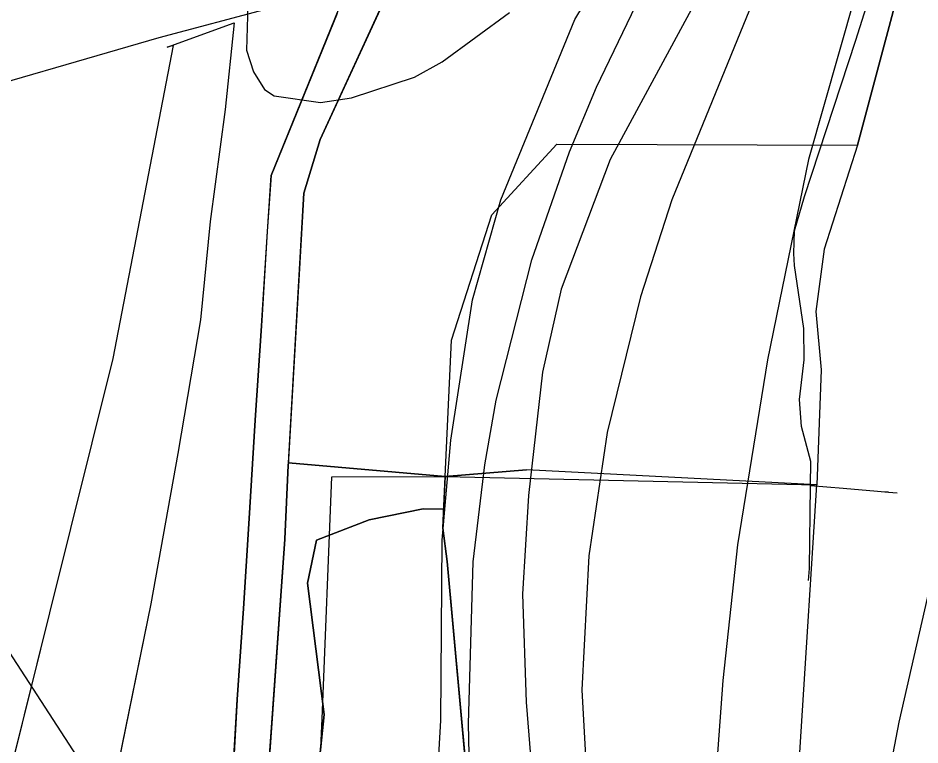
# Model space of a CAD drawing. Extents: x -662620 to -656370, y -1067090 to -1062990.
# Drawn here: x -658005.3 to -657838, y -1065525.1 to -1065390.2 of the extents above; entities that cross this region are included whole.
import ezdxf

# ---------------------------------------------------------------- set-up
doc = ezdxf.new("R2010")
doc.units = 0
for name, color, linetype in [('Agrotechnicka_opatreni_hrazkovani_a_dulkovani__mulcovani', 7, 'Continuous'), ('HRANICE_KATASTRÁLNÍHO_ÚZEMÍ', 7, 'Continuous'), ('OBVOD_PÚ', 7, 'Continuous'), ('ORNÁ_PŮDA_-_STÁVAJÍCÍ', 7, 'Continuous'), ('OSTATNÍ_PLOCHA_-_STÁVAJÍCÍ', 7, 'Continuous'), ('OVOCNÝ_SAD_-_NAVRŽENÝ', 7, 'Continuous'), ('OVOCNÝ_SAD_-_STÁVAJÍCÍ', 7, 'Continuous'), ('PLYNOVOD_-_STL', 7, 'Continuous'), ('VODNÍ_PLOCHA_-_STÁVAJÍCÍ', 7, 'Continuous'), ('VRSTEVNICE_ZDŮRAZNĚNÁ', 7, 'Continuous'), ('VRSTEVNICE_ZÁKLADNÍ', 7, 'Continuous')]:
    doc.layers.add(name, color=color, linetype=linetype)

msp = doc.modelspace()

# ---------------------------------------------------------------- linework, layer by layer
at = {"layer": 'Agrotechnicka_opatreni_hrazkovani_a_dulkovani__mulcovani'}
for points in [[(-658442.44, -1065523.3), (-658443.3, -1065431.9), (-658351.8, -1065406.5), (-658174.8, -1065352.7), (-658175.8, -1065348.4), (-658137.9, -1065336.7), (-658101.39, -1065325.05), (-657977.61, -1065291.39), (-657955.7, -1065285), (-657886.54, -1065253.17), (-657902.2, -1065289.3), (-657944.34, -1065374.26), (-657952.2, -1065387.5), (-657958.74, -1065388.45), (-657979.2, -1065393.9), (-658107.1, -1065431), (-658344.5, -1065496.2)], [(-657947.14, -1065475.33), (-657926.1, -1065475.3), (-657857.2, -1065476.8), (-657874.4, -1065747.42), (-657896.85, -1065987.18), (-657891.46, -1066029.38), (-657853.75, -1066076.08), (-657763.05, -1066172.16), (-657851.95, -1066306.85), (-657923.42, -1066262.26), (-657921.99, -1066222.44), (-657979.46, -1066133.55), (-658044.12, -1066006.03), (-658063.87, -1065974.6), (-658066.57, -1065958.44), (-658054.89, -1065918.93), (-657975.87, -1065742.03), (-657956.12, -1065677.38), (-657948.93, -1065520.23)]]:
    msp.add_lwpolyline(points, close=True, dxfattribs=at)
at = {"layer": 'HRANICE_KATASTRÁLNÍHO_ÚZEMÍ'}
msp.add_lwpolyline([(-657934.91, -1065687.55), (-657929.88, -1065668.28), (-657923.34, -1065642.38), (-657917.64, -1065617.66), (-657917.08, -1065593.25), (-657917.06, -1065590.81), (-657919.38, -1065562.01), (-657921.9, -1065533.17), (-657925.72, -1065491.06), (-657926.52, -1065484.84), (-657926.11, -1065475.27), (-657924.91, -1065449.99), (-657917.42, -1065426.76), (-657905.35, -1065413.65), (-657849.6, -1065413.8), (-657839.01, -1065374.12), (-657825.62, -1065327.93), (-657819.41, -1065305.19), (-657811.85, -1065277.1), (-657801.1, -1065242), (-657784.77, -1065185.32)], dxfattribs=at)
at = {"layer": 'OBVOD_PÚ'}
for points in [[(-657849.6, -1065413.8), (-657839.01, -1065374.12)], [(-657849.6, -1065413.8), (-657855.77, -1065433.08)], [(-657855.77, -1065433.08), (-657857.32, -1065444.65)], [(-657857.32, -1065444.65), (-657856.37, -1065455.5)], [(-657856.37, -1065455.5), (-657857.15, -1065476.8)], [(-657926.11, -1065475.27), (-657911.02, -1065474.03)], [(-657857.15, -1065476.8), (-657911.02, -1065474.03)], [(-657926.52, -1065484.84), (-657926.11, -1065475.27)], [(-657926.52, -1065484.84), (-657925.72, -1065491.06)], [(-657921.9, -1065533.17), (-657925.72, -1065491.06)]]:
    msp.add_lwpolyline(points, dxfattribs=at)
at = {"layer": 'ORNÁ_PŮDA_-_STÁVAJÍCÍ'}
for p, q in [((-657946.15, -1065389.36), (-657958.38, -1065419.45)), ((-657958.38, -1065419.45), (-657959.08, -1065429.81)), ((-657959.08, -1065429.81), (-657960.19, -1065447.34)), ((-657960.19, -1065447.34), (-657961.33, -1065464.8)), ((-657961.33, -1065464.8), (-657962.5, -1065484.03)), ((-657940.21, -1065483.31), (-657930.19, -1065481.27)), ((-657940.21, -1065483.31), (-657930.19, -1065481.27)), ((-657930.19, -1065481.27), (-657926.37, -1065481.32)), ((-657930.19, -1065481.27), (-657926.37, -1065481.32)), ((-657926.37, -1065481.32), (-657926.52, -1065484.84)), ((-657926.37, -1065481.32), (-657926.52, -1065484.84)), ((-657949.98, -1065487.1), (-657940.21, -1065483.31)), ((-657949.98, -1065487.1), (-657940.21, -1065483.31)), ((-657962.5, -1065484.03), (-657963.47, -1065499.77)), ((-657926.52, -1065484.84), (-657925.72, -1065491.06)), ((-657926.52, -1065484.84), (-657925.72, -1065491.06)), ((-657951.63, -1065495.03), (-657949.98, -1065487.1)), ((-657951.63, -1065495.03), (-657949.98, -1065487.1)), ((-657925.72, -1065491.06), (-657921.9, -1065533.17)), ((-657925.72, -1065491.06), (-657921.9, -1065533.17)), ((-657948.51, -1065519.42), (-657951.63, -1065495.03)), ((-657948.51, -1065519.42), (-657951.63, -1065495.03)), ((-657963.47, -1065499.77), (-657964.67, -1065516.62)), ((-657964.67, -1065516.63), (-657965.77, -1065535.75)), ((-657964.67, -1065516.62), (-657964.67, -1065516.63)), ((-657949.76, -1065531.19), (-657948.51, -1065519.42)), ((-657949.76, -1065531.19), (-657948.51, -1065519.42))]:
    msp.add_line(p, q, dxfattribs=at)
for points in [[(-657946.15, -1065389.36), (-657958.38, -1065419.45), (-657959.08, -1065429.81), (-657960.19, -1065447.34), (-657961.33, -1065464.8), (-657962.5, -1065484.03), (-657963.47, -1065499.77), (-657964.67, -1065516.62), (-657964.67, -1065516.63), (-657965.77, -1065535.75), (-657966.99, -1065555.46), (-657968.36, -1065579.05), (-657970.48, -1065611.27), (-657971.89, -1065635.18), (-657973.14, -1065655.24), (-657974.63, -1065678.86), (-657975.75, -1065693.71)], [(-657966.46, -1065689.87), (-657964.67, -1065653.05), (-657964.06, -1065637.52), (-657962.98, -1065616.8), (-657960.62, -1065617.57), (-657954.48, -1065567.02), (-657949.76, -1065531.19), (-657948.51, -1065519.42), (-657951.63, -1065495.03), (-657949.98, -1065487.1), (-657940.21, -1065483.31), (-657930.19, -1065481.27), (-657926.37, -1065481.32), (-657926.52, -1065484.84), (-657925.72, -1065491.06), (-657921.9, -1065533.17), (-657919.38, -1065562.01), (-657917.06, -1065590.81), (-657917.08, -1065593.25), (-657917.64, -1065617.66), (-657923.34, -1065642.38), (-657929.88, -1065668.28), (-657934.91, -1065687.55)], [(-657966.46, -1065689.87), (-657964.67, -1065653.05), (-657964.06, -1065637.52), (-657962.98, -1065616.8), (-657960.62, -1065617.57), (-657954.48, -1065567.02), (-657949.76, -1065531.19), (-657948.51, -1065519.42), (-657951.63, -1065495.03), (-657949.98, -1065487.1), (-657940.21, -1065483.31), (-657930.19, -1065481.27), (-657926.37, -1065481.32), (-657926.52, -1065484.84), (-657925.72, -1065491.06), (-657921.9, -1065533.17), (-657919.38, -1065562.01), (-657917.06, -1065590.81), (-657917.08, -1065593.25), (-657917.64, -1065617.66), (-657923.34, -1065642.38), (-657929.88, -1065668.28), (-657934.91, -1065687.55)]]:
    msp.add_lwpolyline(points, dxfattribs=at)
at = {"layer": 'OSTATNÍ_PLOCHA_-_STÁVAJÍCÍ'}
for p, q in [((-657955.84, -1065486.88), (-657955.19, -1065473.15)), ((-657955.84, -1065486.88), (-657955.19, -1065473.15)), ((-657955.19, -1065473.15), (-657955.16, -1065472.71)), ((-657955.19, -1065473.15), (-657955.16, -1065472.71)), ((-657955.16, -1065472.71), (-657926.11, -1065475.27)), ((-657955.16, -1065472.71), (-657926.11, -1065475.27)), ((-657926.11, -1065475.27), (-657926.37, -1065481.32)), ((-657926.11, -1065475.27), (-657926.37, -1065481.32)), ((-657930.19, -1065481.27), (-657940.21, -1065483.31)), ((-657930.19, -1065481.27), (-657940.21, -1065483.31)), ((-657926.37, -1065481.32), (-657930.19, -1065481.27)), ((-657926.37, -1065481.32), (-657930.19, -1065481.27)), ((-657940.21, -1065483.31), (-657949.98, -1065487.1)), ((-657940.21, -1065483.31), (-657949.98, -1065487.1)), ((-657960.27, -1065549.69), (-657955.84, -1065486.88)), ((-657960.27, -1065549.69), (-657955.84, -1065486.88)), ((-657949.98, -1065487.1), (-657951.63, -1065495.03)), ((-657949.98, -1065487.1), (-657951.63, -1065495.03)), ((-657951.63, -1065495.03), (-657948.51, -1065519.42)), ((-657951.63, -1065495.03), (-657948.51, -1065519.42)), ((-657948.51, -1065519.42), (-657949.76, -1065531.19)), ((-657948.51, -1065519.42), (-657949.76, -1065531.19))]:
    msp.add_line(p, q, dxfattribs=at)
msp.add_lwpolyline([(-657926.37, -1065481.32), (-657930.19, -1065481.27), (-657940.21, -1065483.31), (-657949.98, -1065487.1), (-657951.63, -1065495.03), (-657948.51, -1065519.42), (-657949.76, -1065531.19), (-657954.48, -1065567.02), (-657960.62, -1065617.57), (-657962.98, -1065616.8), (-657960.27, -1065549.69), (-657955.84, -1065486.88), (-657955.19, -1065473.15), (-657955.16, -1065472.71), (-657926.11, -1065475.27)], close=True, dxfattribs=at)
msp.add_lwpolyline([(-657926.37, -1065481.32), (-657930.19, -1065481.27), (-657940.21, -1065483.31), (-657949.98, -1065487.1), (-657951.63, -1065495.03), (-657948.51, -1065519.42), (-657949.76, -1065531.19), (-657954.48, -1065567.02), (-657960.62, -1065617.57), (-657962.98, -1065616.8), (-657960.27, -1065549.69), (-657955.84, -1065486.88), (-657955.19, -1065473.15), (-657955.16, -1065472.71), (-657926.11, -1065475.27)], close=True, dxfattribs=at)
at = {"layer": 'OVOCNÝ_SAD_-_NAVRŽENÝ'}
for p, q in [((-657977.68, -1065395.63), (-657965.2, -1065391.1)), ((-657965.2, -1065391.1), (-657966.9, -1065407.2)), ((-657987.7, -1065453.4), (-657976.5, -1065395.3)), ((-657976.5, -1065395.3), (-657977.68, -1065395.63)), ((-657966.9, -1065407.2), (-657969.7, -1065428)), ((-657969.7, -1065428), (-657971.5, -1065446.2)), ((-657971.5, -1065446.2), (-657975.7, -1065471)), ((-657999.43, -1065500.58), (-657987.7, -1065453.4)), ((-657975.7, -1065471), (-657980.7, -1065498.9)), ((-657980.7, -1065498.9), (-657990.7, -1065547.9)), ((-658009.6, -1065541.5), (-657999.43, -1065500.58))]:
    msp.add_line(p, q, dxfattribs=at)
msp.add_lwpolyline([(-658009.6, -1065541.5), (-657999.43, -1065500.58), (-657987.7, -1065453.4), (-657976.5, -1065395.3), (-657977.68, -1065395.63), (-657965.2, -1065391.1), (-657966.9, -1065407.2), (-657969.7, -1065428), (-657971.5, -1065446.2), (-657975.7, -1065471), (-657980.7, -1065498.9), (-657990.7, -1065547.9), (-657969.2, -1065554.8), (-657970.44, -1065587.09), (-657970.8, -1065592.5), (-657974.9, -1065663.6), (-657981.42, -1065690.96)], dxfattribs=at)
at = {"layer": 'OVOCNÝ_SAD_-_STÁVAJÍCÍ'}
for p, q in [((-657839.01, -1065374.12), (-657849.6, -1065413.8)), ((-657949.26, -1065412.73), (-657936.69, -1065385.39)), ((-657952.31, -1065422.73), (-657949.26, -1065412.73)), ((-657849.6, -1065413.8), (-657855.77, -1065433.08)), ((-657955.16, -1065472.71), (-657952.31, -1065422.73)), ((-657855.77, -1065433.08), (-657857.32, -1065444.65)), ((-657857.32, -1065444.65), (-657856.37, -1065455.5)), ((-657856.37, -1065455.5), (-657857.15, -1065476.8)), ((-657926.11, -1065475.27), (-657955.16, -1065472.71)), ((-657911.02, -1065474.03), (-657926.11, -1065475.27)), ((-657857.15, -1065476.8), (-657911.02, -1065474.03))]:
    msp.add_line(p, q, dxfattribs=at)
msp.add_lwpolyline([(-657784.77, -1065185.32), (-657801.1, -1065242), (-657811.85, -1065277.1), (-657819.41, -1065305.19), (-657825.62, -1065327.93), (-657839.01, -1065374.12), (-657849.6, -1065413.8), (-657855.77, -1065433.08), (-657857.32, -1065444.65), (-657856.37, -1065455.5), (-657857.15, -1065476.8), (-657911.02, -1065474.03), (-657926.11, -1065475.27), (-657955.16, -1065472.71), (-657952.31, -1065422.73), (-657949.26, -1065412.73), (-657936.69, -1065385.39), (-657920.5, -1065348.19), (-657897.2, -1065296.95), (-657882.05, -1065260.05), (-657866.33, -1065223.83), (-657858.61, -1065206.37)], dxfattribs=at)
at = {"layer": 'PLYNOVOD_-_STL'}
for points in [[(-657858.69, -1065494.55), (-657858.54, -1065492.32), (-657858.33, -1065476.99), (-657858.27, -1065472.46), (-657860, -1065466.02), (-657860.37, -1065461.01), (-657859.52, -1065453.62), (-657859.53, -1065447.82), (-657861.31, -1065436.14), (-657861.44, -1065433.93), (-657861.3, -1065429.68), (-657859.42, -1065423.34), (-657849.89, -1065394.31), (-657842.93, -1065372.22)], [(-657843.87, -1065478.2), (-657843.97, -1065478.19), (-657844.52, -1065478.16), (-657845.9, -1065478.04), (-657852.28, -1065477.5), (-657858.33, -1065476.99)], [(-657843.87, -1065478.2), (-657842.26, -1065478.29)]]:
    msp.add_lwpolyline(points, dxfattribs=at)
at = {"layer": 'VODNÍ_PLOCHA_-_STÁVAJÍCÍ'}
for p, q in [((-657958.38, -1065419.44), (-657932.13, -1065354.88)), ((-657936.69, -1065385.39), (-657949.26, -1065412.73)), ((-657949.26, -1065412.73), (-657952.31, -1065422.73)), ((-657959.07, -1065429.81), (-657958.38, -1065419.44)), ((-657952.31, -1065422.73), (-657955.19, -1065473.15)), ((-657960.19, -1065447.33), (-657959.07, -1065429.81)), ((-657961.33, -1065464.8), (-657960.19, -1065447.33)), ((-657962.5, -1065484.03), (-657961.33, -1065464.8)), ((-657955.19, -1065473.15), (-657955.84, -1065486.88)), ((-657963.48, -1065499.77), (-657962.5, -1065484.03)), ((-657955.84, -1065486.88), (-657960.27, -1065549.69)), ((-657964.67, -1065516.63), (-657963.48, -1065499.77)), ((-657965.77, -1065535.75), (-657964.67, -1065516.63))]:
    msp.add_line(p, q, dxfattribs=at)
for points in [[(-657975.75, -1065693.71), (-657974.63, -1065678.86), (-657973.14, -1065655.24), (-657971.89, -1065635.18), (-657970.48, -1065611.27), (-657968.36, -1065579.05), (-657966.99, -1065555.46), (-657965.77, -1065535.75), (-657964.67, -1065516.63), (-657963.48, -1065499.77), (-657962.5, -1065484.03), (-657961.33, -1065464.8), (-657960.19, -1065447.33), (-657959.07, -1065429.81), (-657958.38, -1065419.44), (-657932.13, -1065354.88), (-657908.21, -1065301), (-657898.98, -1065281.21), (-657892.68, -1065266.67), (-657879.87, -1065237.19), (-657869.08, -1065211.52), (-657861.15, -1065193.88)], [(-657858.61, -1065206.37), (-657866.33, -1065223.83), (-657882.05, -1065260.05), (-657897.2, -1065296.95), (-657920.5, -1065348.19), (-657936.69, -1065385.39), (-657949.26, -1065412.73), (-657952.31, -1065422.73), (-657955.19, -1065473.15), (-657955.84, -1065486.88), (-657960.27, -1065549.69), (-657962.98, -1065616.8), (-657964.06, -1065637.52), (-657964.67, -1065653.05), (-657966.46, -1065689.87)]]:
    msp.add_lwpolyline(points, dxfattribs=at)
at = {"layer": 'VRSTEVNICE_ZDŮRAZNĚNÁ'}
for points in [[(-657954.52, -1065584.53), (-657943.82, -1065582.81), (-657936.91, -1065576.87), (-657931.76, -1065570.15), (-657929.19, -1065560.29), (-657926.9, -1065520.55), (-657926.62, -1065487.1), (-657925.04, -1065468.52), (-657921.04, -1065442.51), (-657915.75, -1065423.93), (-657902.03, -1065390.48), (-657886.31, -1065364.47), (-657880.59, -1065353.32), (-657857.01, -1065297.57), (-657842.86, -1065271.56), (-657817.56, -1065215.82), (-657807.84, -1065197.24), (-657789.4, -1065156.36), (-657782.97, -1065134.06), (-657780.25, -1065111.76), (-657783.68, -1065059.73), (-657783.97, -1065043.73), (-657782.97, -1065027.72), (-657779.39, -1065005.85)], [(-657863.8, -1065605.6), (-657850.88, -1065600.02), (-657849.59, -1065586.45), (-657849.43, -1065572.29), (-657847.15, -1065548.28), (-657841.86, -1065520.84), (-657834.85, -1065489.96), (-657832.57, -1065472.81), (-657828.85, -1065435.08), (-657827.13, -1065424.78), (-657823.85, -1065414.49), (-657820.56, -1065407.63), (-657815.56, -1065401.2), (-657807.41, -1065395.48), (-657796.55, -1065392.34), (-657785.4, -1065392.05), (-657772.82, -1065393.34), (-657763.39, -1065395.63), (-657706.21, -1065414.35)], [(-658013.09, -1065498.54), (-657976.5, -1065554.85), (-657973.64, -1065562.72)]]:
    msp.add_lwpolyline(points, dxfattribs=at)
at = {"layer": 'VRSTEVNICE_ZÁKLADNÍ'}
for points in [[(-657971.34, -1065720.37), (-657967.64, -1065718.23), (-657964.78, -1065714.8), (-657953.92, -1065693.78), (-657943.48, -1065675.49), (-657937.48, -1065663.2), (-657931.62, -1065649.19), (-657926.33, -1065631.18), (-657922.04, -1065597.16), (-657920.61, -1065575.15), (-657921.76, -1065521.12), (-657920.9, -1065491.11), (-657918.76, -1065473.1), (-657916.61, -1065461.09), (-657910.04, -1065435.08), (-657903.03, -1065415.07), (-657898.03, -1065403.06), (-657887.45, -1065381.05), (-657871.02, -1065351.03), (-657857.01, -1065317.01), (-657836.28, -1065274.99), (-657814.41, -1065222.96), (-657797.69, -1065188.95)], [(-657971.34, -1065720.37), (-657967.64, -1065718.23), (-657964.78, -1065714.8), (-657953.92, -1065693.78), (-657943.48, -1065675.49), (-657937.48, -1065663.2), (-657931.62, -1065649.19), (-657926.33, -1065631.18), (-657922.04, -1065597.16), (-657920.61, -1065575.15), (-657921.76, -1065521.12), (-657920.9, -1065491.11), (-657918.76, -1065473.1), (-657916.61, -1065461.09), (-657910.04, -1065435.08), (-657903.03, -1065415.07), (-657898.03, -1065403.06), (-657887.45, -1065381.05), (-657871.02, -1065351.03), (-657857.01, -1065317.01), (-657836.28, -1065274.99), (-657814.41, -1065222.96), (-657797.69, -1065188.95)], [(-657801.55, -1065206.38), (-657814.41, -1065238.4), (-657819.13, -1065254.41), (-657822.85, -1065264.41), (-657830.14, -1065280.42), (-657845.43, -1065308.44), (-657849.72, -1065318.44), (-657860.58, -1065350.46), (-657864.15, -1065358.46), (-657895.46, -1065416.49), (-657904.6, -1065440.51), (-657908.03, -1065455.94), (-657910.61, -1065478.81), (-657911.75, -1065497.11), (-657911.04, -1065517.12), (-657906.61, -1065572.29), (-657906.18, -1065595.16), (-657907.75, -1065618.03), (-657910.89, -1065636.33), (-657919.61, -1065663.77), (-657925.19, -1065677.49), (-657937.76, -1065702.65)], [(-657801.55, -1065206.38), (-657814.41, -1065238.4), (-657819.13, -1065254.41), (-657822.85, -1065264.41), (-657830.14, -1065280.42), (-657845.43, -1065308.44), (-657849.72, -1065318.44), (-657860.58, -1065350.46), (-657864.15, -1065358.46), (-657895.46, -1065416.49), (-657904.6, -1065440.51), (-657908.03, -1065455.94), (-657910.61, -1065478.81), (-657911.75, -1065497.11), (-657911.04, -1065517.12), (-657906.61, -1065572.29), (-657906.18, -1065595.16), (-657907.75, -1065618.03), (-657910.89, -1065636.33), (-657919.61, -1065663.77), (-657925.19, -1065677.49), (-657937.76, -1065702.65)], [(-657797.99, -1065224.38), (-657800.36, -1065231.44), (-657813.41, -1065261.84), (-657833, -1065297.86), (-657844.71, -1065323.87), (-657858.72, -1065361.89), (-657884.02, -1065423.93), (-657889.88, -1065441.94), (-657896.03, -1065467.09), (-657899.46, -1065489.96), (-657900.74, -1065514.83), (-657900.03, -1065527.12), (-657893.74, -1065569.43), (-657891.45, -1065590.02), (-657891.03, -1065610.6), (-657892.46, -1065624.32), (-657896.6, -1065642.61), (-657904.6, -1065667.77), (-657915.61, -1065692.93)], [(-657797.99, -1065224.38), (-657800.36, -1065231.44), (-657813.41, -1065261.84), (-657833, -1065297.86), (-657844.71, -1065323.87), (-657858.72, -1065361.89), (-657884.02, -1065423.93), (-657889.88, -1065441.94), (-657896.03, -1065467.09), (-657899.46, -1065489.96), (-657900.74, -1065514.83), (-657900.03, -1065527.12), (-657893.74, -1065569.43), (-657891.45, -1065590.02), (-657891.03, -1065610.6), (-657892.46, -1065624.32), (-657896.6, -1065642.61), (-657904.6, -1065667.77), (-657915.61, -1065692.93)], [(-657838.1, -1065353.63), (-657847.29, -1065376.47), (-657858.72, -1065416.49), (-657866.3, -1065453.66), (-657871.87, -1065487.96), (-657874.59, -1065513.12), (-657877.45, -1065552), (-657877.73, -1065579.44), (-657876.45, -1065611.46), (-657876.59, -1065625.18), (-657879.02, -1065648.05), (-657881.59, -1065659.48), (-657885.31, -1065670.92), (-657899.74, -1065705.22)], [(-657838.1, -1065353.63), (-657847.29, -1065376.47), (-657858.72, -1065416.49), (-657866.3, -1065453.66), (-657871.87, -1065487.96), (-657874.59, -1065513.12), (-657877.45, -1065552), (-657877.73, -1065579.44), (-657876.45, -1065611.46), (-657876.59, -1065625.18), (-657879.02, -1065648.05), (-657881.59, -1065659.48), (-657885.31, -1065670.92), (-657899.74, -1065705.22)], [(-657962.64, -1065385.62), (-657962.92, -1065396.2), (-657961.63, -1065400.2), (-657959.63, -1065403.49), (-657957.78, -1065404.63), (-657949.2, -1065405.92), (-657943.48, -1065405.06), (-657931.76, -1065401.2), (-657926.62, -1065398.34), (-657914.18, -1065389.19)], [(-657962.64, -1065385.62), (-657962.92, -1065396.2), (-657961.63, -1065400.2), (-657959.63, -1065403.49), (-657957.78, -1065404.63), (-657949.2, -1065405.92), (-657943.48, -1065405.06), (-657931.76, -1065401.2), (-657926.62, -1065398.34), (-657914.18, -1065389.19)]]:
    msp.add_lwpolyline(points, dxfattribs=at)

doc.saveas('drawing.dxf')
